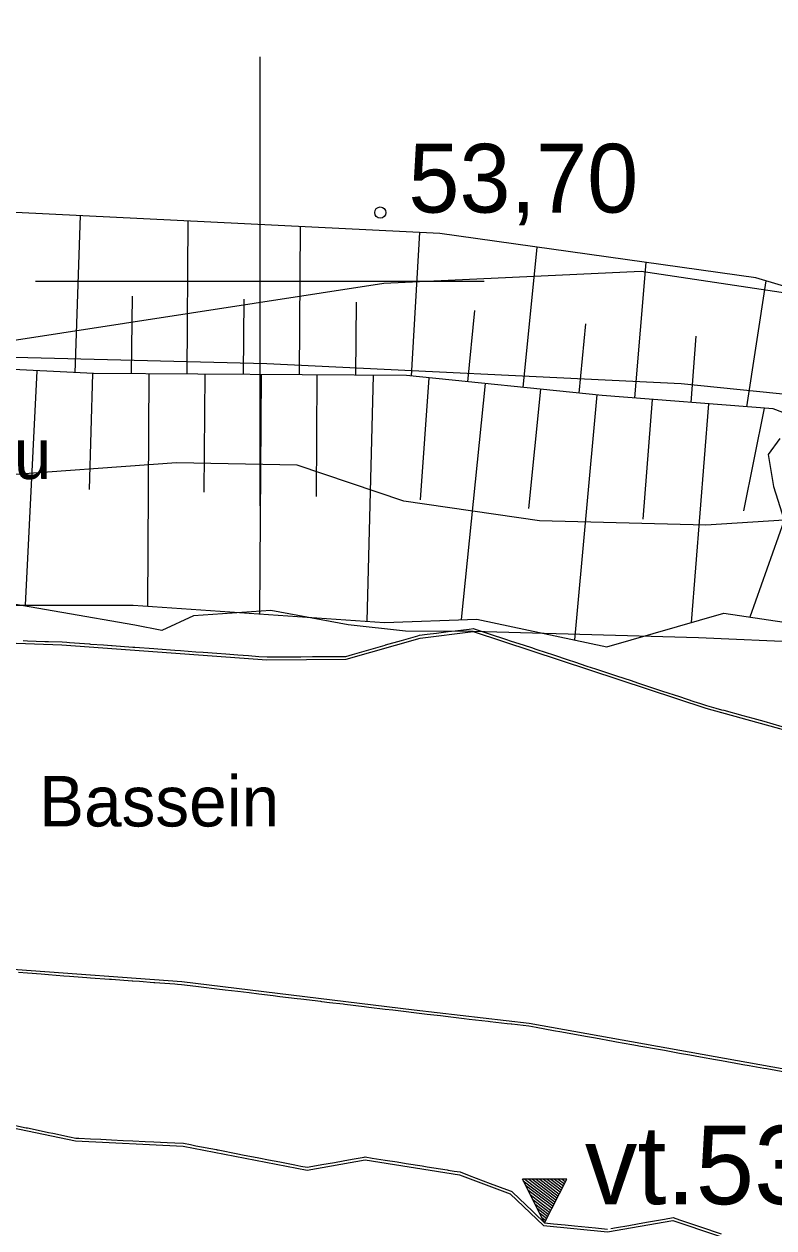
# Model space of a CAD drawing. Extents: x 532503 to 539665, y 6557663 to 6561526.
# Drawn here: x 535191.59 to 535218.33, y 6559566.26 to 6559609.17 of the extents above; entities that cross this region are included whole.
import ezdxf

# ---------------------------------------------------------------- set-up
doc = ezdxf.new("R2010")
doc.units = 0
for name, color, linetype in [('KORGUS-EH2000', 7, 'Continuous'), ('RELJEEF', 7, 'Continuous'), ('VEEKOGU', 7, 'Continuous'), ('Veetase', 7, 'Continuous'), ('VORK', 7, 'Continuous')]:
    doc.layers.add(name, color=color, linetype=linetype)

msp = doc.modelspace()

# ---------------------------------------------------------------- linework, layer by layer
at = {"layer": 'KORGUS-EH2000'}
msp.add_circle((535204.294, 6559602.451), 0.2, dxfattribs=at)
at = {"layer": 'RELJEEF'}
for p, q in [((535193.41, 6559596.744), (535193.606, 6559602.342)), ((535197.409, 6559596.69), (535197.445, 6559602.152)), ((535201.409, 6559596.664), (535201.444, 6559601.954)), ((535205.408, 6559596.621), (535205.705, 6559601.744)), ((535209.388, 6559596.22), (535209.893, 6559601.219)), ((535213.37, 6559595.843), (535213.774, 6559600.673)), ((535217.358, 6559595.527), (535218.05, 6559600.014)), ((535195.447, 6559599.476), (535195.41, 6559596.703)), ((535199.427, 6559599.365), (535199.409, 6559596.677)), ((535203.437, 6559599.253), (535203.409, 6559596.651)), ((535207.654, 6559598.959), (535207.398, 6559596.42)), ((535211.611, 6559598.482), (535211.378, 6559596.019)), ((535215.55, 6559598.041), (535215.364, 6559595.685)), ((535192.048, 6559596.811), (535191.636, 6559588.452)), ((535193.93, 6559592.582), (535194.046, 6559596.713)), ((535196.046, 6559596.699), (535195.99, 6559588.417)), ((535198.019, 6559592.483), (535198.046, 6559596.686)), ((535200.046, 6559596.673), (535199.99, 6559588.144)), ((535202.018, 6559592.334), (535202.046, 6559596.66)), ((535204.046, 6559596.647), (535203.82, 6559587.882)), ((535205.725, 6559592.216), (535206.042, 6559596.557)), ((535208.031, 6559596.356), (535207.182, 6559587.941)), ((535209.593, 6559591.906), (535210.021, 6559596.156)), ((535212.011, 6559595.955), (535211.216, 6559587.217)), ((535213.662, 6559591.518), (535214.005, 6559595.793)), ((535215.998, 6559595.635), (535215.381, 6559587.835)), ((535217.258, 6559591.82), (535217.992, 6559595.477)), ((535219.882, 6559594.856), (535217.473, 6559588.032))]:
    msp.add_line(p, q, dxfattribs=at)
for points in [[(535222.621, 6559598.654), (535217.689, 6559600.121), (535206.417, 6559601.709), (535191.293, 6559602.456), (535177.689, 6559603.813), (535169.984, 6559604.842), (535156.321, 6559606.092), (535150.618, 6559606.402), (535150.498, 6559609.747), (535154.834, 6559615.536), (535158.416, 6559619.926), (535162.156, 6559617.482), (535166.345, 6559615.304), (535172.096, 6559619.1), (535172.842, 6559620.036), (535169.301, 6559622.948), (535173.531, 6559625.134), (535179.24, 6559627.081), (535186.514, 6559627.083), (535190.31, 6559626.854), (535199.592, 6559624.534), (535211.621, 6559621.498), (535219.16, 6559619.761)], [(535225.149, 6559592.866), (535218.305, 6559595.452), (535212.2, 6559595.936), (535205.225, 6559596.64), (535194.067, 6559596.712), (535187.138, 6559597.054), (535176.126, 6559599.149), (535165.829, 6559600.286), (535154.406, 6559601.815), (535147.276, 6559603.669), (535145.665, 6559605.738), (535144.948, 6559611.286)], [(535143.78, 6559610.613), (535144.307, 6559606.245), (535145.343, 6559604.573), (535147.109, 6559603.395), (535150.07, 6559602.537), (535155.593, 6559601.588), (535165.924, 6559600.868), (535177.623, 6559598.661), (535189.356, 6559597.34), (535200.247, 6559597.075), (535215.017, 6559596.354), (535224.487, 6559595.392)], [(535143.78, 6559610.613), (535144.307, 6559606.245), (535145.343, 6559604.573), (535147.109, 6559603.395), (535150.07, 6559602.537), (535155.593, 6559601.588), (535165.924, 6559600.868), (535177.623, 6559598.661), (535189.356, 6559597.34), (535200.247, 6559597.075), (535215.017, 6559596.354), (535224.487, 6559595.392)], [(535221.438, 6559599.176), (535213.594, 6559600.351), (535204.416, 6559599.924), (535188.302, 6559597.441), (535179.071, 6559599.363), (535166.652, 6559603.194), (535155.767, 6559604.742), (535148.933, 6559604.412), (535144.238, 6559605.907), (535140.023, 6559603.184), (535139.391, 6559601.253)], [(535144.238, 6559605.907), (535140.023, 6559603.184), (535139.391, 6559601.253), (535145.528, 6559596.18), (535151.344, 6559593.19), (535159.881, 6559592.122), (535168.258, 6559591.642), (535175.355, 6559590.147), (535183.39, 6559588.454), (535195.484, 6559588.452), (535204.447, 6559587.839), (535207.74, 6559587.962), (535212.367, 6559586.97), (535216.544, 6559588.169), (535221.087, 6559587.498), (535226.037, 6559586.767)], [(535221.438, 6559599.176), (535213.594, 6559600.351), (535204.416, 6559599.924), (535188.302, 6559597.441), (535179.071, 6559599.363), (535166.652, 6559603.194), (535155.767, 6559604.742), (535148.933, 6559604.412), (535144.238, 6559605.907), (535140.023, 6559603.184), (535139.391, 6559601.253), (535145.528, 6559596.18), (535151.344, 6559593.19), (535159.881, 6559592.122), (535168.258, 6559591.642), (535175.355, 6559590.147), (535183.39, 6559588.454), (535195.484, 6559588.452), (535204.447, 6559587.839), (535207.74, 6559587.962), (535212.367, 6559586.97), (535216.544, 6559588.169), (535221.087, 6559587.498)], [(535139.391, 6559601.253), (535145.528, 6559596.18), (535151.344, 6559593.19), (535159.881, 6559592.122), (535168.258, 6559591.642), (535175.355, 6559590.147), (535183.39, 6559588.454), (535195.484, 6559588.452), (535204.447, 6559587.839), (535207.74, 6559587.962), (535212.367, 6559586.97), (535216.544, 6559588.169), (535221.087, 6559587.498)], [(535218.546, 6559594.4), (535218.128, 6559593.827), (535218.31, 6559592.691), (535218.69, 6559591.487), (535215.907, 6559591.312), (535209.973, 6559591.458), (535205.139, 6559592.17), (535201.333, 6559593.452), (535197.028, 6559593.527), (535190.448, 6559593.061), (535181.827, 6559594.453), (535175.531, 6559595.69), (535170.679, 6559596.415), (535164.081, 6559597.692), (535159.521, 6559597.479), (535156.754, 6559597.35), (535154.108, 6559597.806), (535151.698, 6559597.854), (535149.57, 6559598.73), (535146.212, 6559599.81), (535144.067, 6559600.521), (535140.928, 6559598.024), (535138.932, 6559595.646), (535135.578, 6559589.811)], [(535218.546, 6559594.4), (535218.128, 6559593.827), (535218.31, 6559592.691), (535218.69, 6559591.487), (535215.907, 6559591.312), (535209.973, 6559591.458), (535205.139, 6559592.17), (535201.333, 6559593.452), (535197.028, 6559593.527), (535190.448, 6559593.061), (535181.827, 6559594.453), (535175.531, 6559595.69), (535170.679, 6559596.415), (535164.081, 6559597.692), (535159.521, 6559597.479), (535156.754, 6559597.35), (535154.108, 6559597.806), (535151.698, 6559597.854), (535149.57, 6559598.73), (535146.212, 6559599.81), (535144.067, 6559600.521), (535140.928, 6559598.024), (535138.932, 6559595.646), (535135.578, 6559589.811)], [(535218.546, 6559594.4), (535218.128, 6559593.827), (535218.31, 6559592.691), (535218.69, 6559591.487), (535215.907, 6559591.312), (535209.973, 6559591.458), (535205.139, 6559592.17), (535201.333, 6559593.452), (535197.028, 6559593.527), (535190.448, 6559593.061), (535181.827, 6559594.453), (535175.531, 6559595.69), (535170.679, 6559596.415), (535164.081, 6559597.692), (535159.521, 6559597.479), (535156.754, 6559597.35), (535154.108, 6559597.806), (535151.698, 6559597.854), (535149.57, 6559598.73), (535146.212, 6559599.81), (535144.067, 6559600.521), (535140.928, 6559598.024), (535138.932, 6559595.646), (535135.578, 6559589.811)], [(535219.434, 6559587.125), (535215.636, 6559587.295), (535207.606, 6559587.523), (535205.193, 6559587.529), (535203.147, 6559587.756), (535200.395, 6559588.273), (535197.636, 6559588.074), (535196.508, 6559587.554), (535195.546, 6559587.744), (535190.326, 6559588.652), (535185.826, 6559588.319), (535181.965, 6559588.887), (535181.561, 6559588.915), (535175.526, 6559590.171), (535171.458, 6559590.53)], [(535219.434, 6559587.125), (535215.636, 6559587.295), (535207.606, 6559587.523), (535205.193, 6559587.529), (535203.147, 6559587.756), (535200.395, 6559588.273), (535197.636, 6559588.074), (535196.508, 6559587.554), (535195.546, 6559587.744), (535190.326, 6559588.652), (535185.826, 6559588.319), (535181.965, 6559588.887), (535181.561, 6559588.915), (535175.526, 6559590.171), (535171.458, 6559590.53)], [(535219.434, 6559587.125), (535215.636, 6559587.295), (535207.606, 6559587.523), (535205.193, 6559587.529), (535203.147, 6559587.756), (535200.395, 6559588.273), (535197.636, 6559588.074), (535196.508, 6559587.554), (535195.546, 6559587.744), (535190.326, 6559588.652), (535185.826, 6559588.319), (535181.965, 6559588.887), (535181.561, 6559588.915), (535175.526, 6559590.171), (535171.458, 6559590.53)], [(535191.558, 6559587.196), (535191.716, 6559587.191), (535192.336, 6559587.168), (535192.466, 6559587.164), (535192.949, 6559587.146), (535193.12, 6559587.134), (535193.216, 6559587.127), (535193.93, 6559587.074), (535193.966, 6559587.072), (535194.425, 6559587.038), (535194.716, 6559587.017), (535194.739, 6559587.015), (535195.466, 6559586.962), (535195.548, 6559586.956), (535196.216, 6559586.907), (535196.358, 6559586.896), (535196.966, 6559586.852), (535197.167, 6559586.837), (535197.716, 6559586.796), (535197.977, 6559586.777), (535198.466, 6559586.741), (535198.786, 6559586.718), (535199.216, 6559586.686), (535199.595, 6559586.659), (535199.966, 6559586.631), (535200.259, 6559586.61), (535200.393, 6559586.611), (535200.716, 6559586.614), (535201.137, 6559586.617), (535201.466, 6559586.62), (535201.881, 6559586.623), (535202.216, 6559586.626), (535202.624, 6559586.63), (535202.966, 6559586.633), (535203.067, 6559586.633), (535203.303, 6559586.701), (535203.716, 6559586.819), (535203.886, 6559586.868), (535204.466, 6559587.034), (535204.469, 6559587.035), (535204.482, 6559587.038), (535205.053, 6559587.201), (535205.216, 6559587.248), (535205.636, 6559587.368), (535205.698, 6559587.386), (535205.966, 6559587.419), (535206.294, 6559587.46), (535206.716, 6559587.513), (535206.961, 6559587.543), (535207.466, 6559587.606), (535207.616, 6559587.625), (535207.636, 6559587.618), (535208.216, 6559587.427), (535208.756, 6559587.248), (535208.966, 6559587.179), (535209.392, 6559587.038), (535209.716, 6559586.931), (535209.805, 6559586.902), (535209.876, 6559586.878), (535210.466, 6559586.683), (535210.996, 6559586.508), (535211.216, 6559586.436), (535211.663, 6559586.288), (535211.966, 6559586.188), (535212.116, 6559586.138), (535212.716, 6559585.94), (535213.236, 6559585.768), (535213.466, 6559585.692), (535213.933, 6559585.538), (535214.216, 6559585.445), (535214.356, 6559585.398), (535214.966, 6559585.197), (535215.476, 6559585.028), (535215.716, 6559584.949), (535215.931, 6559584.878), (535216.258, 6559584.788), (535216.466, 6559584.731), (535216.545, 6559584.709), (535217.216, 6559584.524), (535217.58, 6559584.424), (535217.966, 6559584.317), (535218.616, 6559584.138)], [(535218.716, 6559571.81), (535218.079, 6559571.925), (535217.966, 6559571.945), (535217.447, 6559572.038), (535217.216, 6559572.079), (535217.165, 6559572.089), (535216.466, 6559572.214), (535216.251, 6559572.253), (535215.716, 6559572.349), (535215.337, 6559572.417), (535214.966, 6559572.483), (535214.424, 6559572.58), (535214.216, 6559572.618), (535213.51, 6559572.744), (535213.466, 6559572.752), (535213.267, 6559572.788), (535212.716, 6559572.887), (535212.596, 6559572.908), (535211.966, 6559573.021), (535211.682, 6559573.072), (535211.216, 6559573.156), (535210.768, 6559573.236), (535210.466, 6559573.291), (535209.854, 6559573.4), (535209.716, 6559573.425), (535209.585, 6559573.449), (535208.986, 6559573.518), (535208.966, 6559573.521), (535208.817, 6559573.538), (535208.216, 6559573.608), (535208.137, 6559573.617), (535207.466, 6559573.695), (535207.288, 6559573.716), (535206.716, 6559573.783), (535206.439, 6559573.815), (535205.966, 6559573.87), (535205.59, 6559573.914), (535205.493, 6559573.925), (535205.216, 6559573.958), (535204.738, 6559574.016), (535204.466, 6559574.049), (535203.885, 6559574.119), (535203.716, 6559574.14), (535203.032, 6559574.222), (535202.966, 6559574.23), (535202.488, 6559574.288), (535202.216, 6559574.321), (535202.179, 6559574.325), (535201.466, 6559574.411), (535201.326, 6559574.428), (535200.716, 6559574.502), (535200.473, 6559574.531), (535199.966, 6559574.593), (535199.619, 6559574.635), (535199.216, 6559574.683), (535198.766, 6559574.738), (535198.466, 6559574.774), (535197.913, 6559574.841), (535197.716, 6559574.865), (535197.205, 6559574.926), (535197.067, 6559574.937), (535196.966, 6559574.944), (535196.257, 6559574.997), (535196.216, 6559575), (535195.708, 6559575.038), (535195.466, 6559575.056), (535195.447, 6559575.057), (535194.716, 6559575.112), (535194.636, 6559575.118), (535193.966, 6559575.168), (535193.826, 6559575.178), (535193.216, 6559575.224), (535193.015, 6559575.239), (535192.466, 6559575.28), (535192.205, 6559575.299), (535191.716, 6559575.336), (535191.394, 6559575.36)], [(535190.966, 6559569.979), (535191.673, 6559569.831), (535191.716, 6559569.822), (535191.88, 6559569.788), (535192.466, 6559569.666), (535192.62, 6559569.634), (535193.216, 6559569.509), (535193.438, 6559569.463), (535193.546, 6559569.458), (535193.966, 6559569.438), (535194.334, 6559569.42), (535194.716, 6559569.401), (535195.122, 6559569.382), (535195.466, 6559569.365), (535195.91, 6559569.344), (535196.216, 6559569.329), (535196.698, 6559569.306), (535196.966, 6559569.293), (535197.274, 6559569.278), (535197.524, 6559569.23), (535197.716, 6559569.192), (535198.454, 6559569.05), (535198.466, 6559569.047), (535198.514, 6559569.038), (535199.216, 6559568.902), (535199.384, 6559568.87), (535199.966, 6559568.757), (535200.314, 6559568.69), (535200.716, 6559568.612), (535201.244, 6559568.51), (535201.466, 6559568.467), (535201.684, 6559568.425), (535202.02, 6559568.484), (535202.216, 6559568.519), (535202.657, 6559568.597), (535202.966, 6559568.651), (535203.295, 6559568.709), (535203.716, 6559568.784), (535203.755, 6559568.79), (535204.003, 6559568.751), (535204.466, 6559568.678), (535204.894, 6559568.61), (535205.216, 6559568.559), (535205.785, 6559568.469), (535205.966, 6559568.44), (535206.676, 6559568.328), (535206.716, 6559568.321), (535206.927, 6559568.288), (535207.141, 6559568.254), (535207.466, 6559568.132), (535207.717, 6559568.037), (535208.216, 6559567.849), (535208.921, 6559567.583), (535208.966, 6559567.566), (535208.984, 6559567.559), (535209.006, 6559567.538), (535209.716, 6559566.857), (535209.788, 6559566.788), (535210.154, 6559566.438), (535210.466, 6559566.407), (535210.888, 6559566.366), (535211.216, 6559566.334), (535211.72, 6559566.284), (535211.966, 6559566.26), (535212.395, 6559566.218)], [(535212.515, 6559566.239), (535212.716, 6559566.275), (535213.152, 6559566.352), (535213.466, 6559566.408), (535213.789, 6559566.465), (535214.216, 6559566.541), (535214.426, 6559566.578), (535214.734, 6559566.633), (535214.966, 6559566.554), (535215.319, 6559566.435), (535215.716, 6559566.301), (535216.451, 6559566.053)]]:
    msp.add_lwpolyline(points, dxfattribs=at)
at = {"layer": 'VEEKOGU'}
for points in [[(535219.882, 6559571.703), (535209.6, 6559573.548), (535205.504, 6559574.024), (535197.215, 6559575.026), (535191.358, 6559575.463), (535176.501, 6559577.2), (535164.064, 6559579.174), (535151.676, 6559581.003), (535144.896, 6559581.868), (535142.141, 6559582.779), (535141.298, 6559584.324), (535141.804, 6559587.795), (535142.577, 6559590.551), (535143.884, 6559592.31), (535144.9, 6559592.531)], [(535219.882, 6559571.703), (535209.6, 6559573.548), (535205.504, 6559574.024), (535197.215, 6559575.026), (535191.358, 6559575.463), (535176.501, 6559577.2), (535164.064, 6559579.174), (535151.676, 6559581.003), (535144.896, 6559581.868), (535142.141, 6559582.779), (535141.298, 6559584.324), (535141.804, 6559587.795), (535142.577, 6559590.551), (535143.884, 6559592.31), (535144.9, 6559592.531)], [(535219.882, 6559571.703), (535209.6, 6559573.548), (535205.504, 6559574.024), (535197.215, 6559575.026), (535191.358, 6559575.463), (535176.501, 6559577.2), (535164.064, 6559579.174), (535151.676, 6559581.003), (535144.896, 6559581.868), (535142.141, 6559582.779), (535141.298, 6559584.324), (535141.804, 6559587.795), (535142.577, 6559590.551), (535143.884, 6559592.31), (535144.9, 6559592.531)], [(535219.882, 6559571.703), (535209.6, 6559573.548), (535205.504, 6559574.024), (535197.215, 6559575.026), (535191.358, 6559575.463), (535176.501, 6559577.2), (535164.064, 6559579.174), (535151.676, 6559581.003), (535144.896, 6559581.868), (535142.141, 6559582.779), (535141.298, 6559584.324), (535141.804, 6559587.795), (535142.577, 6559590.551), (535143.884, 6559592.31), (535144.9, 6559592.531)], [(535144.9, 6559592.531), (535161.405, 6559590.803), (535171.458, 6559590.53), (535173.889, 6559589.443), (535187.075, 6559587.258), (535192.944, 6559587.046), (535200.255, 6559586.51), (535203.081, 6559586.534), (535205.718, 6559587.287), (535207.606, 6559587.523), (535215.902, 6559584.782), (535221.239, 6559583.312)], [(535144.9, 6559592.531), (535161.405, 6559590.803), (535171.458, 6559590.53), (535173.889, 6559589.443), (535187.075, 6559587.258), (535192.944, 6559587.046), (535200.255, 6559586.51), (535203.081, 6559586.534), (535205.718, 6559587.287), (535207.606, 6559587.523), (535215.902, 6559584.782), (535221.239, 6559583.312)], [(535144.9, 6559592.531), (535161.405, 6559590.803), (535171.458, 6559590.53), (535173.889, 6559589.443), (535187.075, 6559587.258), (535192.944, 6559587.046), (535200.255, 6559586.51), (535203.081, 6559586.534), (535205.718, 6559587.287), (535207.606, 6559587.523), (535215.902, 6559584.782), (535221.239, 6559583.312)], [(535144.9, 6559592.531), (535161.405, 6559590.803), (535171.458, 6559590.53), (535173.889, 6559589.443), (535187.075, 6559587.258), (535192.944, 6559587.046), (535200.255, 6559586.51), (535203.081, 6559586.534), (535205.718, 6559587.287), (535207.606, 6559587.523), (535215.902, 6559584.782), (535221.239, 6559583.312)], [(535170.376, 6559573.804), (535172.955, 6559573.438), (535172.959, 6559573.438), (535173.702, 6559573.332), (535179.026, 6559572.576), (535187.136, 6559570.675), (535193.425, 6559569.364), (535197.262, 6559569.178), (535201.683, 6559568.323), (535203.756, 6559568.689), (535207.116, 6559568.157), (535208.93, 6559567.473), (535210.109, 6559566.341), (535212.399, 6559566.117), (535214.726, 6559566.53), (535217.875, 6559565.467)], [(535170.376, 6559573.804), (535172.955, 6559573.438), (535172.959, 6559573.438), (535173.702, 6559573.332), (535179.026, 6559572.576), (535187.136, 6559570.675), (535193.425, 6559569.364), (535197.262, 6559569.178), (535201.683, 6559568.323), (535203.756, 6559568.689), (535207.116, 6559568.157), (535208.93, 6559567.473), (535210.109, 6559566.341), (535212.399, 6559566.117), (535214.726, 6559566.53), (535217.875, 6559565.467)], [(535170.376, 6559573.804), (535172.955, 6559573.438), (535172.959, 6559573.438), (535173.702, 6559573.332), (535179.026, 6559572.576), (535187.136, 6559570.675), (535193.425, 6559569.364), (535197.262, 6559569.178), (535201.683, 6559568.323), (535203.756, 6559568.689), (535207.116, 6559568.157), (535208.93, 6559567.473), (535210.109, 6559566.341), (535212.399, 6559566.117), (535214.726, 6559566.53), (535217.875, 6559565.467)], [(535170.376, 6559573.804), (535172.955, 6559573.438), (535172.959, 6559573.438), (535173.702, 6559573.332), (535179.026, 6559572.576), (535187.136, 6559570.675), (535193.425, 6559569.364), (535197.262, 6559569.178), (535201.683, 6559568.323), (535203.756, 6559568.689), (535207.116, 6559568.157), (535208.93, 6559567.473), (535210.109, 6559566.341), (535212.399, 6559566.117), (535214.726, 6559566.53), (535217.875, 6559565.467)]]:
    msp.add_lwpolyline(points, dxfattribs=at)
at = {"layer": 'Veetase'}
for p, q in [((535210.154, 6559566.438), (535209.365, 6559567.996)), ((535210.942, 6559567.996), (535209.365, 6559567.996)), ((535209.392, 6559567.943), (535210.491, 6559567.105)), ((535209.454, 6559567.996), (535210.528, 6559567.178)), ((535209.475, 6559567.779), (535210.455, 6559567.033)), ((535209.586, 6559567.996), (535210.565, 6559567.25)), ((535209.718, 6559567.996), (535210.602, 6559567.323)), ((535209.85, 6559567.996), (535210.638, 6559567.395)), ((535209.982, 6559567.996), (535210.675, 6559567.468)), ((535210.114, 6559567.996), (535210.712, 6559567.541)), ((535210.154, 6559566.438), (535210.942, 6559567.996)), ((535210.246, 6559567.996), (535210.749, 6559567.613)), ((535210.378, 6559567.996), (535210.785, 6559567.686)), ((535210.51, 6559567.996), (535210.822, 6559567.758)), ((535210.642, 6559567.996), (535210.859, 6559567.831)), ((535210.774, 6559567.996), (535210.896, 6559567.904)), ((535210.906, 6559567.996), (535210.932, 6559567.976)), ((535209.557, 6559567.615), (535210.418, 6559566.96)), ((535209.64, 6559567.452), (535210.381, 6559566.887)), ((535209.723, 6559567.288), (535210.344, 6559566.815)), ((535209.806, 6559567.124), (535210.308, 6559566.742)), ((535209.889, 6559566.961), (535210.271, 6559566.67)), ((535209.972, 6559566.797), (535210.234, 6559566.597)), ((535210.054, 6559566.633), (535210.198, 6559566.525)), ((535210.137, 6559566.47), (535210.161, 6559566.452))]:
    msp.add_line(p, q, dxfattribs=at)
at = {"layer": 'VORK'}
for p, q in [((535200, 6559608.001), (535200, 6559591.999)), ((535191.999, 6559600), (535208.001, 6559600))]:
    msp.add_line(p, q, dxfattribs=at)

# ---------------------------------------------------------------- texts
at = {"layer": 'KORGUS-EH2000'}
msp.add_text('53,70', height=2.45, dxfattribs=at).set_placement((535205.294, 6559602.451))
at = {"layer": 'RELJEEF'}
for s, p in [('Ladu', (535187.21, 6559592.953)), ('Bassein', (535192.127, 6559580.569))]:
    msp.add_text(s, height=1.8, dxfattribs=at).set_placement(p)
at = {"layer": 'Veetase'}
msp.add_text('vt.53,05 ', height=2.8, dxfattribs=at).set_placement((535211.587, 6559567.106))

doc.saveas('drawing.dxf')
